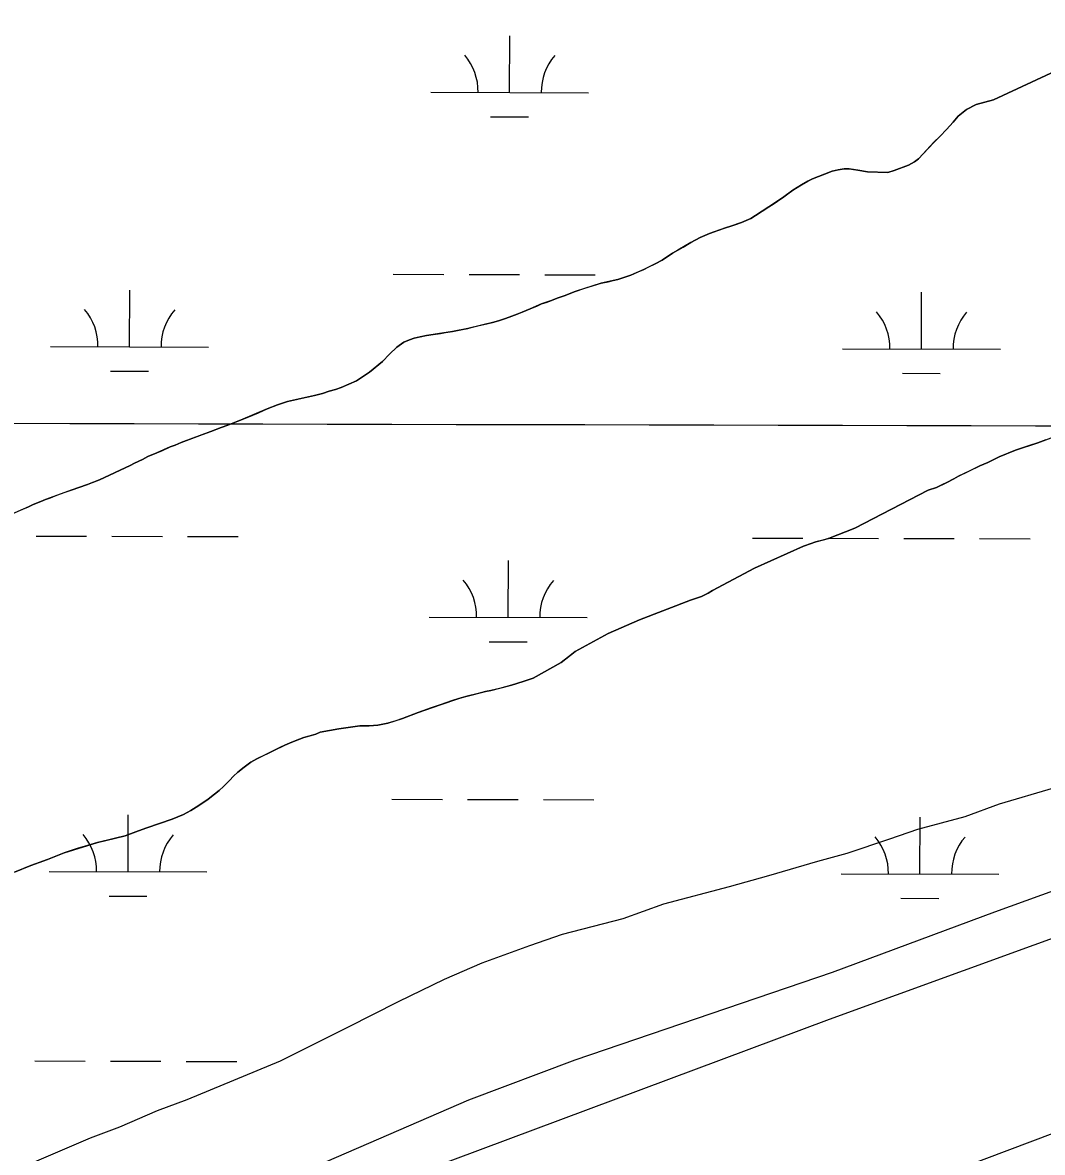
# Model space of a CAD drawing. Extents: x 3161665 to 3199565, y 885729 to 911164.
# Drawn here: x 3188821 to 3189467, y 902793 to 903509 of the extents above; entities that cross this region are included whole.
import ezdxf

# ---------------------------------------------------------------- set-up
doc = ezdxf.new("R2010")
doc.units = 0
for name, color, linetype in [('V-GRID-MAJR', 7, 'Continuous'), ('V-LEVE-TOET', 7, 'Continuous'), ('V-ROAD-CNTR', 7, 'Continuous'), ('V-SITE-VEGE', 7, 'Continuous'), ('V-TOPO-SHOR', 7, 'Continuous'), ('V-WETL-SWMP', 7, 'Continuous')]:
    doc.layers.add(name, color=color, linetype=linetype)

msp = doc.modelspace()

# ---------------------------------------------------------------- linework, layer by layer
at = {"layer": 'V-GRID-MAJR'}
msp.add_spline([(3165916.244, 903320.984), (3171139.73, 903304.649), (3176363.22, 903289.0750000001), (3181586.7120000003, 903274.26), (3186810.2060000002, 903260.204), (3192033.702, 903246.909), (3197257.2, 903234.373), (3197257.201, 903234.373)], degree=3, dxfattribs=at)
at = {"layer": 'V-LEVE-TOET'}
for points in [[(3190936.899000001, 903775.2269999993), (3190807.279000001, 903678.3769999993), (3190661.193000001, 903562.8129999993), (3190524.472000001, 903457.5799999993), (3190406.979000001, 903364.5719999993), (3190344.132000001, 903315.2869999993), (3190305.367000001, 903287.4689999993), (3190272.562000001, 903266.0739999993), (3190244.572000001, 903248.5759999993), (3190216.322000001, 903233.8939999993), (3190186.952000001, 903219.5019999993), (3190153.647000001, 903205.9879999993), (3190092.142000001, 903183.4169999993), (3189975.0530000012, 903140.7589999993), (3189862.176000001, 903096.6589999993), (3189817.863000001, 903078.4509999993), (3189748.467000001, 903054.2529999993), (3189584.577000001, 902998.7529999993), (3189543.671000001, 902984.1729999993), (3189436.745000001, 902945.6499999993), (3189333.759000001, 902907.3789999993), (3189170.716000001, 902851.8699999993)], [(3189170.716000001, 902851.8699999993), (3189103.248000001, 902826.5509999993), (3188962.409000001, 902765.4319999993), (3188854.474000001, 902717.2159999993), (3188716.969000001, 902654.2869999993), (3188574.121000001, 902592.9659999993), (3188479.602000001, 902548.4319999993), (3188437.507000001, 902530.2519999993), (3188394.307000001, 902513.1959999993), (3188308.143000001, 902481.0939999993), (3188274.562000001, 902466.8599999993), (3188191.034000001, 902429.6029999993), (3188138.415000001, 902406.5999999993), (3188089.376000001, 902384.9059999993), (3188021.329000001, 902358.0089999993), (3187955.983000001, 902334.2149999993), (3187931.602000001, 902326.6029999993), (3187908.814000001, 902322.9919999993), (3187824.479000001, 902310.7059999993), (3187755.896000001, 902300.3249999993), (3187596.897000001, 902269.2819999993), (3187483.669000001, 902243.3929999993)]]:
    msp.add_lwpolyline(points, dxfattribs=at)
at = {"layer": 'V-ROAD-CNTR'}
msp.add_lwpolyline([(3190800.831361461, 903501.4539693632), (3190592.6067779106, 903333.9483043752), (3190522.724917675, 903273.3234256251), (3190443.208076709, 903210.5855511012), (3190374.936213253, 903161.693648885), (3190311.0123411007, 903120.4507313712), (3190254.283454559, 903094.090784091), (3190171.9776191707, 903059.0798541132), (3190095.8807713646, 903032.7679067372), (3189546.5978699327, 902832.7233068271), (3189227.467508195, 902712.6645469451), (3189098.677765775, 902664.8656425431), (3188950.959061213, 902603.7947646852), (3188759.4194442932, 902518.3019356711), (3188554.710853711, 902425.9591203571), (3188201.369560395, 902273.9084244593), (3188140.4046823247, 902251.2214698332), (3188073.1678167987, 902227.8845165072), (3188012.4649382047, 902210.1085520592), (3187969.343024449, 902198.7825747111), (3187322.948317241, 902058.5808551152), (3186965.676031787, 901977.4930172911), (3186499.654963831, 901873.4752253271)], dxfattribs=at)
at = {"layer": 'V-SITE-VEGE'}
for points in [[(3189487.328000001, 903484.2019999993), (3189436.061000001, 903460.3919999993), (3189425.069000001, 903457.5109999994), (3189418.986000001, 903454.3609999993)], [(3189418.986000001, 903454.3609999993), (3189413.696000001, 903450.1749999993), (3189410.467000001, 903446.3159999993), (3189406.315000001, 903441.6649999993), (3189402.283000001, 903437.3559999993), (3189398.363000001, 903433.5019999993), (3189391.568000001, 903426.1289999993), (3189388.455000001, 903423.0699999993), (3189385.926000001, 903421.1479999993), (3189382.139000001, 903419.1229999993), (3189373.195000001, 903415.6539999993), (3189369.187000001, 903414.3119999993), (3189356.166000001, 903414.8749999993), (3189350.120000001, 903415.9529999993), (3189344.642000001, 903416.6819999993), (3189341.443000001, 903416.7079999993), (3189337.554000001, 903416.1679999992), (3189333.775000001, 903415.1699999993), (3189325.063000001, 903411.9259999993), (3189321.395000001, 903410.3559999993), (3189318.4110000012, 903408.8949999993), (3189314.395000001, 903406.6429999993), (3189308.997000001, 903403.2569999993), (3189303.133000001, 903398.8499999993), (3189299.228000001, 903396.1379999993), (3189293.602000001, 903392.6399999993), (3189285.330000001, 903387.1089999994), (3189282.344000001, 903385.3039999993), (3189276.380000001, 903382.6129999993), (3189269.507000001, 903380.2659999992), (3189266.183000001, 903379.2649999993), (3189256.101000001, 903375.6889999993), (3189250.137000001, 903373.1109999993), (3189244.2860000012, 903370.0709999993), (3189236.018000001, 903365.1109999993), (3189232.575000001, 903363.1959999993), (3189226.028000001, 903358.7929999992), (3189221.666000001, 903356.4279999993), (3189214.5530000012, 903352.9439999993), (3189206.298000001, 903349.3559999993), (3189201.255000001, 903347.5679999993), (3189197.936000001, 903346.5639999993), (3189187.517000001, 903344.2499999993), (3189171.023000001, 903339.0149999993), (3189163.914000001, 903336.2139999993), (3189159.445000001, 903334.6489999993), (3189156.007000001, 903333.1909999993), (3189149.5900000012, 903331.0729999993), (3189142.4820000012, 903327.9319999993), (3189137.323000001, 903325.8019999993), (3189134.228000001, 903324.6839999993), (3189130.902000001, 903323.3379999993), (3189126.778000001, 903321.7729999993), (3189122.885000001, 903320.5489999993), (3189119.335000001, 903319.5469999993), (3189102.847000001, 903315.5679999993), (3189093.123000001, 903313.7019999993), (3189076.757000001, 903310.9779999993), (3189072.639000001, 903310.2119999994), (3189068.860000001, 903309.3299999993), (3189065.883000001, 903308.3239999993), (3189062.327000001, 903306.7529999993), (3189057.961000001, 903303.7039999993), (3189053.240000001, 903299.1719999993), (3189048.862000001, 903294.6349999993), (3189040.580000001, 903287.7339999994), (3189032.422000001, 903282.4269999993), (3189022.676000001, 903278.0509999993), (3189019.125000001, 903276.8219999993), (3189015.115000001, 903275.7119999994), (3189010.875000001, 903274.3739999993), (3189005.725000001, 903273.0449999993), (3188988.669000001, 903269.1849999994), (3188982.252000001, 903267.0629999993), (3188975.719000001, 903264.4889999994), (3188958.864000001, 903257.4269999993), (3188950.8400000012, 903254.1769999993), (3188946.486000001, 903252.7269999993), (3188939.953000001, 903250.1529999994), (3188921.273000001, 903243.3329999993), (3188917.376000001, 903241.6519999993), (3188914.167000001, 903240.4189999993), (3188905.795000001, 903236.7159999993), (3188900.177000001, 903234.3629999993), (3188896.734000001, 903232.5599999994), (3188891.688000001, 903230.2029999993), (3188888.819000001, 903228.6259999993), (3188869.549000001, 903219.5269999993), (3188861.871000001, 903216.6169999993), (3188851.445000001, 903213.0449999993), (3188835.2860000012, 903207.1159999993), (3188832.304000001, 903205.7729999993), (3188827.489000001, 903203.9829999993), (3188824.393000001, 903202.5219999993), (3188810.630000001, 903196.4619999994)], [(3189061.432000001, 903068.2969999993), (3189071.5190000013, 903072.0999999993), (3189085.384000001, 903077.0149999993), (3189097.299000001, 903081.0309999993), (3189101.653000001, 903082.3679999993), (3189114.017000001, 903085.3539999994), (3189117.566000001, 903086.1239999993), (3189130.503000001, 903089.4479999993), (3189138.062000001, 903091.7869999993), (3189144.251000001, 903093.9089999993), (3189162.155000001, 903103.8169999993), (3189171.008000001, 903110.7169999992), (3189191.955000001, 903122.2759999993), (3189211.721000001, 903130.9449999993), (3189244.057000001, 903143.2639999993), (3189251.046000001, 903145.7209999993), (3189255.175000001, 903147.7429999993), (3189257.934000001, 903149.5509999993), (3189284.656000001, 903163.6369999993), (3189315.7490000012, 903177.6489999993), (3189323.537000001, 903180.2159999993), (3189331.441000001, 903182.4379999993), (3189348.175000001, 903188.9299999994), (3189394.759000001, 903213.0059999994), (3189399.918000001, 903214.7919999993), (3189406.567000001, 903217.9379999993), (3189410.9280000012, 903220.1879999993), (3189413.799000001, 903221.8799999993), (3189427.334000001, 903228.3969999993), (3189432.493000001, 903230.5249999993), (3189439.606000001, 903234.1249999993), (3189450.038000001, 903238.4979999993), (3189464.128000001, 903242.9539999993), (3189476.050000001, 903247.4289999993)], [(3188815.556000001, 902970.9859999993), (3188825.873000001, 902975.1289999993), (3188836.531000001, 902979.0429999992), (3188847.076000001, 902983.2979999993), (3188868.156000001, 902989.7579999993), (3188879.601000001, 902992.4079999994), (3188885.671000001, 902994.0729999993), (3188892.546000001, 902996.4159999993), (3188899.423000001, 902999.1029999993), (3188915.463000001, 903004.5729999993), (3188919.131000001, 903006.0269999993), (3188922.686000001, 903007.5999999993), (3188927.276000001, 903009.9609999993), (3188932.443000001, 903013.2339999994), (3188938.417000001, 903017.2969999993), (3188945.319000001, 903022.7259999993), (3188948.080000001, 903025.2189999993), (3188951.883000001, 903029.0729999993), (3188954.418000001, 903031.7949999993), (3188957.181000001, 903034.2849999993), (3188961.205000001, 903037.4539999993), (3188965.461000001, 903040.6179999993), (3188969.246000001, 903042.7599999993), (3188980.3740000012, 903048.2669999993), (3188987.026000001, 903051.5269999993), (3188991.385000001, 903053.4339999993), (3188999.065000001, 903056.3459999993), (3189006.509000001, 903058.4559999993), (3189009.372000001, 903059.5739999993), (3189021.160000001, 903061.7649999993), (3189034.544000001, 903063.7129999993), (3189040.373000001, 903063.7809999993), (3189045.974000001, 903064.0779999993), (3189052.155000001, 903065.4009999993), (3189061.432000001, 903068.2969999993)], [(3189473.996000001, 903024.1499999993), (3189439.7490000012, 903014.0739999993), (3189417.944000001, 903005.9659999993), (3189387.855000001, 902997.9269999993), (3189370.205000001, 902991.8569999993), (3189343.2150000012, 902982.7579999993), (3189324.541000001, 902977.7319999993), (3189293.407000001, 902968.6649999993), (3189268.504000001, 902961.6179999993), (3189227.005000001, 902950.5649999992), (3189201.049000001, 902941.4579999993), (3189162.665000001, 902931.4139999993), (3189141.898000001, 902924.3339999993), (3189111.7860000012, 902913.1889999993), (3189087.892000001, 902903.0289999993), (3189058.790000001, 902888.7689999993), (3189026.561000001, 902872.4649999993), (3188983.944000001, 902851.0669999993), (3188924.736000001, 902826.6979999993), (3188906.044000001, 902819.6019999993), (3188882.150000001, 902809.4419999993), (3188863.458000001, 902802.3449999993), (3188828.134000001, 902787.1019999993)]]:
    msp.add_lwpolyline(points, dxfattribs=at)
at = {"layer": 'V-TOPO-SHOR'}
for points in [[(3190789.0281159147, 903645.5953747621), (3190484.6045611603, 903401.0232438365), (3190262.1113062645, 903239.795228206), (3190182.044047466, 903195.5434560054), (3190085.994587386, 903156.6581473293), (3189718.7163283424, 903017.9622740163), (3189331.8860382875, 902877.5322678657), (3188856.118603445, 902699.9784300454), (3188711.146096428, 902637.2096645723), (3188434.5508339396, 902521.416898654), (3188303.826395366, 902472.8337006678), (3187952.530337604, 902328.7713638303), (3187900.080430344, 902317.3354353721), (3187862.749564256, 902312.0861611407), (3187532.9584236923, 902249.723651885), (3187400.4881333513, 902215.3611781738), (3186972.882149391, 902119.4485732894), (3186492.8379771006, 902017.4313466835)], [(3189413.696000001, 903450.1749999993), (3189418.986000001, 903454.3609999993), (3189425.069000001, 903457.5109999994), (3189436.061000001, 903460.3919999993), (3189487.328000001, 903484.2019999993)], [(3188966.6610000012, 903260.6769999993), (3188970.214000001, 903262.1339999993), (3188975.719000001, 903264.4889999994), (3188982.252000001, 903267.0629999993), (3188988.669000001, 903269.1849999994), (3188995.077000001, 903270.6159999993), (3189000.916000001, 903271.9409999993), (3189005.725000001, 903273.0449999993), (3189010.877000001, 903274.3739999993), (3189015.115000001, 903275.7119999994), (3189019.125000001, 903276.8219999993), (3189022.676000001, 903278.0509999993), (3189032.422000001, 903282.4269999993), (3189040.577000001, 903287.7339999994), (3189048.862000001, 903294.6349999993), (3189053.240000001, 903299.1719999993), (3189057.961000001, 903303.7039999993), (3189062.327000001, 903306.7529999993), (3189065.883000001, 903308.3239999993), (3189068.860000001, 903309.3299999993), (3189072.639000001, 903310.2119999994), (3189076.757000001, 903310.9779999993), (3189080.876000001, 903311.6319999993), (3189085.568000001, 903312.3939999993), (3189088.771000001, 903312.9379999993), (3189093.121000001, 903313.7019999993), (3189098.384000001, 903314.6889999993), (3189102.847000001, 903315.5679999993), (3189105.939000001, 903316.3419999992), (3189110.175000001, 903317.3369999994), (3189114.869000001, 903318.4409999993), (3189119.333000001, 903319.5469999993), (3189122.883000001, 903320.5489999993), (3189126.778000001, 903321.7729999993), (3189130.905000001, 903323.3379999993), (3189134.228000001, 903324.6839999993), (3189137.323000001, 903325.8019999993), (3189142.4820000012, 903327.9319999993), (3189146.609000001, 903329.7259999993), (3189149.5900000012, 903331.0729999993), (3189152.570000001, 903332.0769999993), (3189156.007000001, 903333.1909999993), (3189159.445000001, 903334.6489999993), (3189163.914000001, 903336.2139999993), (3189166.781000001, 903337.3319999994), (3189171.023000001, 903339.0129999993), (3189176.522000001, 903340.7969999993), (3189187.517000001, 903344.2499999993), (3189191.753000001, 903345.1309999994), (3189194.958000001, 903345.9049999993), (3189197.936000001, 903346.5639999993), (3189201.255000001, 903347.5679999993), (3189206.298000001, 903349.3559999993), (3189210.885000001, 903351.3729999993), (3189214.5530000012, 903352.9439999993), (3189217.308000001, 903354.2939999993), (3189221.666000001, 903356.4299999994), (3189226.028000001, 903358.7929999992), (3189229.819000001, 903361.2769999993), (3189232.575000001, 903363.1959999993), (3189236.018000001, 903365.1109999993), (3189239.463000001, 903367.1409999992), (3189244.2860000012, 903370.0709999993), (3189250.137000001, 903373.1109999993), (3189256.101000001, 903375.6889999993), (3189261.372000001, 903377.5899999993), (3189266.183000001, 903379.2649999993), (3189269.507000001, 903380.2659999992), (3189272.714000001, 903381.3849999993), (3189276.380000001, 903382.6109999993), (3189282.344000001, 903385.3039999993), (3189285.330000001, 903387.1089999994), (3189293.602000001, 903392.6399999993), (3189296.356000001, 903394.3339999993), (3189299.228000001, 903396.1379999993), (3189303.133000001, 903398.8499999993), (3189305.664000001, 903400.7709999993), (3189308.997000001, 903403.2569999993), (3189314.395000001, 903406.6429999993), (3189318.4110000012, 903408.8949999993), (3189321.395000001, 903410.3559999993), (3189325.063000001, 903411.9259999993), (3189329.534000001, 903413.6039999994), (3189333.773000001, 903415.1699999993), (3189337.554000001, 903416.1679999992), (3189341.443000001, 903416.7079999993), (3189344.642000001, 903416.6819999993), (3189350.120000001, 903415.9529999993), (3189356.166000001, 903414.8749999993), (3189369.187000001, 903414.3119999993), (3189373.197000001, 903415.6519999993), (3189382.139000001, 903419.1229999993), (3189385.926000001, 903421.1479999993), (3189388.455000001, 903423.0699999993), (3189391.566000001, 903426.1289999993), (3189394.908000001, 903429.7579999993), (3189398.365000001, 903433.5019999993), (3189402.283000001, 903437.3559999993), (3189406.315000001, 903441.6649999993), (3189410.467000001, 903446.3159999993), (3189413.696000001, 903450.1749999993)], [(3188819.922000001, 903200.6159999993), (3188824.393000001, 903202.5219999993), (3188827.489000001, 903203.9829999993), (3188832.304000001, 903205.7729999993), (3188835.2860000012, 903207.1179999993), (3188838.378000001, 903208.2359999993), (3188842.505000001, 903209.8029999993), (3188847.777000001, 903211.7039999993), (3188851.445000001, 903213.0449999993), (3188861.871000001, 903216.6169999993), (3188864.966000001, 903217.8499999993), (3188869.549000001, 903219.5269999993), (3188888.819000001, 903228.6259999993), (3188891.688000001, 903230.2029999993), (3188896.734000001, 903232.5599999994), (3188900.177000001, 903234.3629999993), (3188905.795000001, 903236.7159999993), (3188909.350000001, 903238.2869999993), (3188914.167000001, 903240.4189999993), (3188917.376000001, 903241.6489999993), (3188921.273000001, 903243.3329999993), (3188927.921000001, 903245.7929999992), (3188934.796000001, 903248.2499999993), (3188939.953000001, 903250.1529999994), (3188946.486000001, 903252.7269999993), (3188950.8400000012, 903254.1769999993), (3188955.540000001, 903256.0819999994), (3188958.864000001, 903257.4269999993), (3188962.076000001, 903258.7729999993), (3188966.6610000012, 903260.6769999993)], [(3189469.173000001, 903244.8569999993), (3189464.128000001, 903242.9539999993), (3189458.861000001, 903241.2829999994), (3189450.038000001, 903238.4979999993), (3189439.606000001, 903234.1249999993), (3189435.934000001, 903232.2119999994), (3189432.493000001, 903230.5269999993), (3189427.334000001, 903228.3969999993), (3189421.024000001, 903225.3639999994), (3189413.799000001, 903221.8779999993), (3189410.9280000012, 903220.1879999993), (3189406.567000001, 903217.9379999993), (3189403.817000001, 903216.7029999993), (3189399.915000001, 903214.7919999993), (3189394.759000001, 903213.0059999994), (3189348.175000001, 903188.9299999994), (3189331.441000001, 903182.4379999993), (3189327.889000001, 903181.4359999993), (3189323.537000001, 903180.2159999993), (3189320.560000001, 903179.2099999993), (3189315.7490000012, 903177.6489999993), (3189284.656000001, 903163.6369999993), (3189257.934000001, 903149.5509999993), (3189255.175000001, 903147.7449999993), (3189251.046000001, 903145.7209999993), (3189244.057000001, 903143.2639999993), (3189211.721000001, 903130.9449999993), (3189191.955000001, 903122.2759999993), (3189171.008000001, 903110.7169999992), (3189166.755000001, 903107.3229999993), (3189162.157000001, 903103.8189999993), (3189144.251000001, 903093.9089999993), (3189138.062000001, 903091.7869999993), (3189130.503000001, 903089.4479999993), (3189126.839000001, 903088.4509999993), (3189122.946000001, 903087.4539999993), (3189117.566000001, 903086.1239999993), (3189114.017000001, 903085.3539999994), (3189109.550000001, 903084.2459999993), (3189101.653000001, 903082.3679999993), (3189097.299000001, 903081.0309999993), (3189093.174000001, 903079.6939999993), (3189085.384000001, 903077.0149999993), (3189079.768000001, 903075.0039999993)], [(3189079.768000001, 903075.0039999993), (3189071.5190000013, 903072.0999999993), (3189061.432000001, 903068.2969999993), (3189057.310000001, 903066.9569999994), (3189052.155000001, 903065.4009999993), (3189045.974000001, 903064.0779999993), (3189040.373000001, 903063.7809999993), (3189034.544000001, 903063.7129999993), (3189021.160000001, 903061.7649999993), (3189009.372000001, 903059.5739999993), (3189006.509000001, 903058.4559999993), (3189002.042000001, 903057.2329999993), (3188999.065000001, 903056.3439999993), (3188994.479000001, 903054.5519999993), (3188991.385000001, 903053.4339999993), (3188987.026000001, 903051.5269999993), (3188984.274000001, 903050.1799999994), (3188980.3740000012, 903048.2669999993), (3188973.950000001, 903045.1189999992), (3188969.246000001, 903042.7599999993), (3188965.459000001, 903040.6179999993), (3188961.205000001, 903037.4539999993), (3188957.181000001, 903034.2849999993), (3188954.418000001, 903031.7949999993), (3188951.883000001, 903029.0729999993), (3188948.080000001, 903025.2189999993), (3188945.319000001, 903022.7259999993), (3188942.443000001, 903020.4649999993), (3188938.417000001, 903017.2969999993), (3188935.892000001, 903015.6059999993), (3188932.443000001, 903013.2339999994), (3188927.276000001, 903009.9609999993), (3188922.686000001, 903007.5999999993), (3188919.131000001, 903006.0269999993), (3188915.463000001, 903004.5729999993), (3188899.423000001, 902999.1029999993), (3188896.556000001, 902997.9829999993), (3188892.546000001, 902996.4159999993), (3188885.671000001, 902994.0729999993), (3188879.601000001, 902992.4079999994), (3188874.565000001, 902991.3039999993), (3188868.154000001, 902989.7579999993), (3188861.967000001, 902987.8629999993), (3188856.012000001, 902986.0839999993), (3188847.076000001, 902983.2979999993), (3188836.531000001, 902979.0429999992), (3188833.551000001, 902977.9239999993), (3188828.968000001, 902976.2469999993), (3188825.873000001, 902975.1289999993), (3188821.403000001, 902973.3369999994), (3188815.556000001, 902970.9859999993)]]:
    msp.add_lwpolyline(points, dxfattribs=at)
at = {"layer": 'V-WETL-SWMP'}
for p, q in [((3189129.4222023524, 903465.0749263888), (3189129.521873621, 903501.074746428)), ((3189079.4226832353, 903465.2130980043), (3189179.421721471, 903464.9367547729)), ((3189117.379594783, 903449.6771647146), (3189141.379363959, 903449.6108423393)), ((3189055.6953179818, 903349.8463614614), (3189087.695010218, 903349.7579316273)), ((3189103.6948563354, 903349.7137167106), (3189135.6945485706, 903349.6252868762)), ((3189151.694394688, 903349.5810719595), (3189183.6940869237, 903349.4926421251)), ((3188888.5043764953, 903303.878263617), (3188888.604047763, 903339.8780836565)), ((3189390.4075493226, 903302.4912748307), (3189390.50722059, 903338.4910948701)), ((3188838.5048573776, 903304.0164352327), (3188938.503895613, 903303.7400920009)), ((3189340.408030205, 903302.6294464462), (3189440.4070684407, 903302.3531032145)), ((3188876.4617689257, 903288.4805019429), (3188900.4615381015, 903288.4141795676)), ((3189378.364941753, 903287.0935131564), (3189402.364710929, 903287.0271907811)), ((3188829.3285083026, 903183.9704752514), (3188861.328200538, 903183.8820454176)), ((3188877.3280466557, 903183.8378305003), (3188909.327738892, 903183.7494006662)), ((3188925.3275850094, 903183.7051857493), (3188957.3272772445, 903183.6167559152)), ((3189283.232142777, 903182.7161312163), (3189315.2318350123, 903182.6277013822)), ((3189331.2316811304, 903182.583486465), (3189363.2313733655, 903182.4950566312)), ((3189379.2312194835, 903182.4508417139), (3189411.230911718, 903182.3624118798)), ((3189427.2307578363, 903182.3181969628), (3189459.2304500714, 903182.2297671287)), ((3189128.5011429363, 903132.4015893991), (3189128.6008142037, 903168.4014094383)), ((3189078.5016238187, 903132.5397610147), (3189178.500662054, 903132.2634177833)), ((3189116.4585353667, 903117.003827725), (3189140.4583045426, 903116.9375053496)), ((3189054.7742585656, 903017.173024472), (3189086.7739508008, 903017.0845946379)), ((3189102.7737969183, 903017.0403797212), (3189134.773489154, 903016.9519498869)), ((3189150.773335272, 903016.9077349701), (3189182.773027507, 903016.8193051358)), ((3188887.5833170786, 902971.2049266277), (3188887.6829883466, 903007.2047466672)), ((3189389.486489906, 902969.8179378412), (3189389.586161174, 903005.8177578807)), ((3188837.5837979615, 902971.3430982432), (3188937.5828361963, 902971.0667550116)), ((3189339.4869707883, 902969.9561094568), (3189439.4860090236, 902969.6797662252)), ((3188875.540709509, 902955.8071649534), (3188899.5404786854, 902955.7408425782)), ((3189377.4438823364, 902954.420176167), (3189401.4436515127, 902954.3538537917)), ((3188828.4074488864, 902851.2971382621), (3188860.407141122, 902851.2087084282)), ((3188876.4069872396, 902851.164493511), (3188908.4066794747, 902851.0760636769)), ((3188924.4065255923, 902851.0318487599), (3188956.406217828, 902850.9434189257)), ((3189127.6796914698, 902835.7052030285), (3189127.6797547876, 902835.728072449))]:
    msp.add_line(p, q, dxfattribs=at)
msp.add_lwpolyline([(3189543.671000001, 902984.1719999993), (3189436.745000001, 902945.6509999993), (3189333.758000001, 902907.3799999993), (3189170.7150000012, 902851.8709999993), (3189103.248000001, 902826.5499999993), (3188962.410000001, 902765.4329999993), (3188854.474000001, 902717.2159999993), (3188716.968000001, 902654.2879999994), (3188574.120000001, 902592.9649999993), (3188479.601000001, 902548.4329999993)], dxfattribs=at)
for centre, radius, start, end in [((3189074.1811121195, 903465.7023873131), 35.24628790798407, 359.0698421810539, 40.61350051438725), ((3189184.66592171, 903465.3970670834), 35.246287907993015, 139.06984632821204, 180.61350466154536), ((3188833.263286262, 903304.5057245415), 35.24628790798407, 359.0698421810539, 40.61350051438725), ((3188943.7480958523, 903304.2004043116), 35.246287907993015, 139.06984632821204, 180.61350466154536), ((3189335.166459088, 903303.118735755), 35.24628790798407, 359.0698421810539, 40.61350051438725), ((3189445.6512686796, 903302.8134155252), 35.246287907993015, 139.06984632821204, 180.61350466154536), ((3189073.260052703, 903133.0290503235), 35.24628790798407, 359.0698421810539, 40.61350051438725), ((3189183.744862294, 903132.7237300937), 35.246287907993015, 139.06984632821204, 180.61350466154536), ((3188832.3422268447, 902971.832387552), 35.24628790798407, 359.0698421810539, 40.61350051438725), ((3188942.827036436, 902971.5270673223), 35.246287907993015, 139.06984632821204, 180.61350466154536), ((3189334.245399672, 902970.4453987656), 35.24628790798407, 359.0698421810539, 40.61350051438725), ((3189444.7302092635, 902970.1400785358), 35.246287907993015, 139.06984632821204, 180.61350466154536)]:
    msp.add_arc(centre, radius, start, end, dxfattribs=at)

doc.saveas('drawing.dxf')
